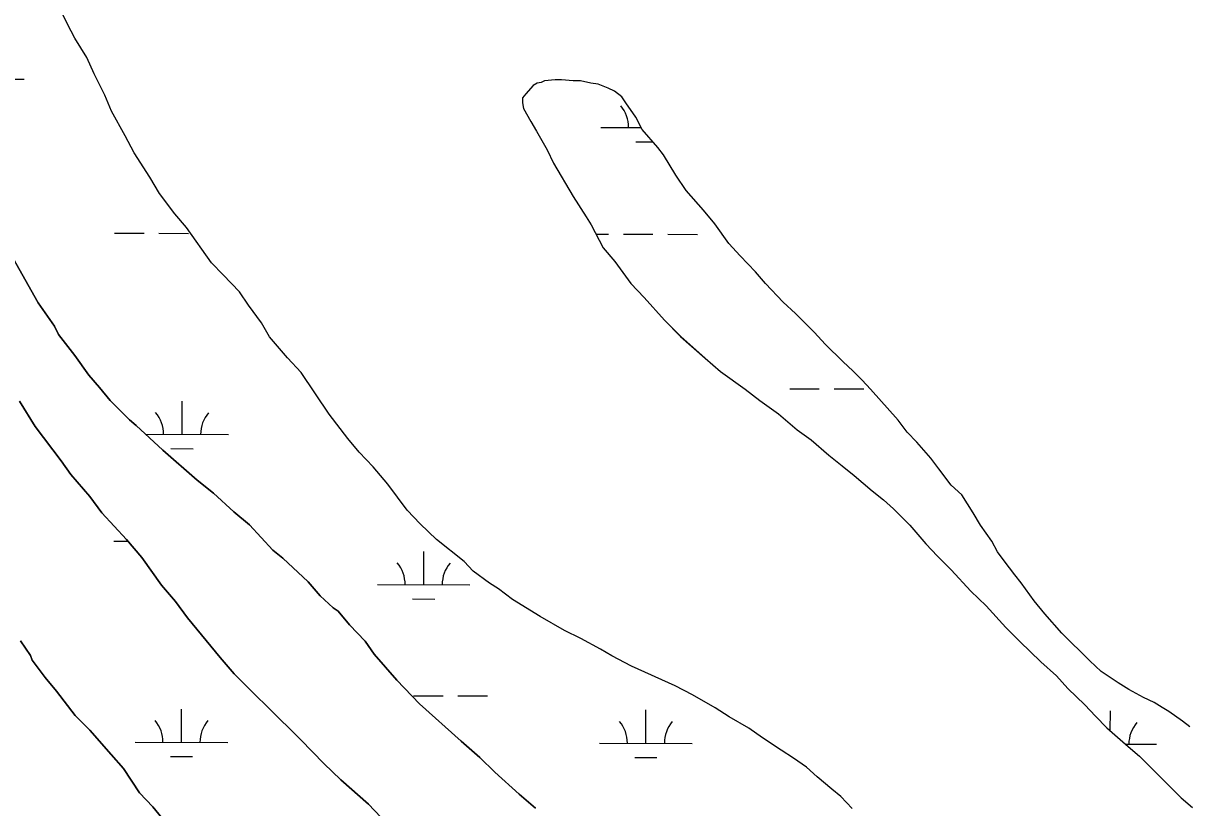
# Model space of a CAD drawing. Extents: x 3187622 to 3225504, y 800805 to 826213.
# Drawn here: x 3209675 to 3210930, y 820451 to 821298 of the extents above; entities that cross this region are included whole.
import ezdxf

# ---------------------------------------------------------------- set-up
doc = ezdxf.new("R2010")
doc.units = 0
doc.layers.add('V-SITE-VEGE', color=7, linetype='Continuous')
doc.layers.add('V-WETL-SWMP', color=7, linetype='Continuous')

msp = doc.modelspace()

# ---------------------------------------------------------------- linework, layer by layer
at = {"layer": 'V-SITE-VEGE'}
for p, q in [((3209722.3, 821297.3), (3209712.6, 821317.6)), ((3209730.2, 821282.4), (3209722.3, 821297.3)), ((3209743.4, 821261.3), (3209730.2, 821282.4)), ((3209751.3, 821243.7), (3209743.4, 821261.3)), ((3209762.8, 821220.8), (3209751.3, 821243.7)), ((3209769.9, 821203.2), (3209762.8, 821220.8)), ((3209784.8, 821176.8), (3209769.9, 821203.2)), ((3209794.5, 821158.4), (3209784.8, 821176.8)), ((3209811.3, 821132), (3209794.5, 821158.4)), ((3209821.9, 821114.4), (3209811.3, 821132)), ((3209838.6, 821092.4), (3209821.9, 821114.4)), ((3209850.9, 821077.5), (3209838.6, 821092.4)), ((3209878.2, 821039.6), (3209850.9, 821077.5)), ((3209663.5, 821044.7), (3209690.8, 820996.4)), ((3209890.6, 821026.5), (3209878.2, 821039.6)), ((3209908.2, 821008), (3209890.6, 821026.5)), ((3209917.9, 820993.9), (3209908.2, 821008)), ((3209690.8, 820996.4), (3209708.5, 820970.9)), ((3209932, 820974.6), (3209917.9, 820993.9)), ((3209940.8, 820959.6), (3209932, 820974.6)), ((3209708.5, 820970.9), (3209712.9, 820962.1)), ((3209712.9, 820962.1), (3209730.5, 820939.2)), ((3209960.2, 820936.8), (3209940.8, 820959.6)), ((3209730.5, 820939.2), (3209745.5, 820918.1)), ((3209975.1, 820920.9), (3209960.2, 820936.8)), ((3209745.5, 820918.1), (3209756.9, 820904.9)), ((3210005.1, 820876.1), (3209975.1, 820920.9)), ((3209756.9, 820904.9), (3209768.4, 820890.8)), ((3209687.4, 820862.6), (3209670.7, 820889.9)), ((3209768.4, 820890.8), (3209789.5, 820869.7)), ((3210025.4, 820849.7), (3210005.1, 820876.1)), ((3209715.6, 820825.7), (3209687.4, 820862.6)), ((3209789.5, 820869.7), (3209796.6, 820863.6)), ((3209796.6, 820863.6), (3209825.6, 820837.2)), ((3210037.7, 820834.8), (3210025.4, 820849.7)), ((3209825.6, 820837.2), (3209862.6, 820804.7)), ((3210052.7, 820818.9), (3210037.7, 820834.8)), ((3209726.2, 820810.7), (3209715.6, 820825.7)), ((3209746.5, 820787), (3209726.2, 820810.7)), ((3210068.5, 820800.5), (3210052.7, 820818.9)), ((3209862.6, 820804.7), (3209880.2, 820790.6)), ((3210089.7, 820772.3), (3210068.5, 820800.5)), ((3209759.7, 820769.4), (3209746.5, 820787)), ((3209880.2, 820790.6), (3209902.2, 820770.4)), ((3210103.7, 820757.4), (3210089.7, 820772.3)), ((3209786.1, 820740.4), (3209759.7, 820769.4)), ((3209902.2, 820770.4), (3209919, 820756.3)), ((3209919, 820756.3), (3209944.5, 820729.1)), ((3210121.4, 820740.7), (3210103.7, 820757.4)), ((3209802.8, 820721), (3209786.1, 820740.4)), ((3210151.3, 820716.9), (3210121.4, 820740.7)), ((3209944.5, 820729.1), (3209955.1, 820720.3)), ((3209824, 820691.1), (3209802.8, 820721)), ((3209955.1, 820720.3), (3209982.4, 820694.8)), ((3210161, 820706.4), (3210151.3, 820716.9)), ((3210178.6, 820693.2), (3210161, 820706.4)), ((3209839, 820673.6), (3209824, 820691.1)), ((3209982.4, 820694.8), (3209995.6, 820679.8)), ((3210188.3, 820687.1), (3210178.6, 820693.2)), ((3210203.3, 820675.6), (3210188.3, 820687.1)), ((3209852.2, 820656), (3209839, 820673.6)), ((3209995.6, 820679.8), (3210009.7, 820666.7)), ((3210233.2, 820657.2), (3210203.3, 820675.6)), ((3210009.7, 820666.7), (3210015, 820663.1)), ((3210015, 820663.1), (3210027.3, 820648.2)), ((3209867.1, 820637.5), (3209852.2, 820656)), ((3210027.3, 820648.2), (3210044, 820630.6)), ((3210259.6, 820642.2), (3210233.2, 820657.2)), ((3209887.4, 820612.9), (3209867.1, 820637.5)), ((3210277.2, 820633.5), (3210259.6, 820642.2)), ((3209671.8, 820631.2), (3209682.4, 820615.3)), ((3210044, 820630.6), (3210053.7, 820616.5)), ((3210298.3, 820622), (3210277.2, 820633.5)), ((3210310.7, 820615), (3210298.3, 820622)), ((3209682.4, 820615.3), (3209684.1, 820610.1)), ((3209684.1, 820610.1), (3209698.2, 820591.6)), ((3209902.4, 820595.3), (3209887.4, 820612.9)), ((3210053.7, 820616.5), (3210078.4, 820588.4)), ((3210331.8, 820603.6), (3210310.7, 820615)), ((3210379.3, 820582.5), (3210331.8, 820603.6)), ((3209698.2, 820591.6), (3209710.6, 820576.6)), ((3209924.4, 820573.3), (3209902.4, 820595.3)), ((3210078.4, 820588.4), (3210103, 820562.9)), ((3209710.6, 820576.6), (3209730.8, 820550.3)), ((3209939.4, 820559.2), (3209924.4, 820573.3)), ((3210397.8, 820572.8), (3210379.3, 820582.5)), ((3210422.5, 820558.8), (3210397.8, 820572.8)), ((3209974.6, 820524.1), (3209939.4, 820559.2)), ((3210103, 820562.9), (3210147.9, 820522.5)), ((3210437.4, 820549.1), (3210422.5, 820558.8)), ((3209730.8, 820550.3), (3209746.7, 820534.4)), ((3210458.6, 820536.8), (3210437.4, 820549.1)), ((3209746.7, 820534.4), (3209769.6, 820508.1)), ((3210473.5, 820526.3), (3210458.6, 820536.8)), ((3209999.3, 820498.6), (3209974.6, 820524.1)), ((3210147.9, 820522.5), (3210168.2, 820504.9)), ((3210493.8, 820513.1), (3210473.5, 820526.3)), ((3209769.6, 820508.1), (3209782.8, 820493.1)), ((3210507, 820504.3), (3210493.8, 820513.1)), ((3210017.8, 820481), (3209999.3, 820498.6)), ((3210168.2, 820504.9), (3210184.1, 820489.1)), ((3210521.1, 820494.6), (3210507, 820504.3)), ((3209782.8, 820493.1), (3209800.4, 820466.7)), ((3210184.1, 820489.1), (3210210.5, 820465.3)), ((3210532.5, 820484.1), (3210521.1, 820494.6)), ((3210548.4, 820470.9), (3210532.5, 820484.1)), ((3210047.7, 820454.6), (3210017.8, 820481)), ((3210558.1, 820463), (3210548.4, 820470.9)), ((3209800.4, 820466.7), (3209814.5, 820451.8)), ((3210210.5, 820465.3), (3210228.1, 820450.4)), ((3210570.4, 820449.8), (3210558.1, 820463)), ((3209814.5, 820451.8), (3209835.7, 820426.3)), ((3210068, 820433.5), (3210047.7, 820454.6))]:
    msp.add_line(p, q, dxfattribs=at)
for points in [[(3210935.5, 820538.1), (3210927.6, 820544.3), (3210912.6, 820554.8), (3210905.5, 820559.2), (3210896.7, 820564.5), (3210885.3, 820569.8), (3210869.4, 820578.5), (3210858, 820585.6), (3210839.5, 820597.9), (3210827.2, 820609.3), (3210797.2, 820639.2), (3210778.7, 820660.3), (3210767.3, 820674.4), (3210753.2, 820693.7), (3210746.1, 820702.5), (3210734.7, 820717.4), (3210727.6, 820727.1), (3210721.5, 820738.6), (3210709.1, 820756.1), (3210701.2, 820769.3), (3210688.9, 820788.7), (3210677.4, 820799.2), (3210664.2, 820816.8), (3210655.4, 820828.3), (3210640.4, 820845.8), (3210629.9, 820856.4), (3210620.2, 820869.6), (3210590.2, 820903), (3210581.4, 820912.7), (3210571.7, 820922.3), (3210560.3, 820932.9), (3210541.8, 820951.3), (3210529.5, 820964.5), (3210509.2, 820984.8), (3210496, 820997.1), (3210476.6, 821017.3), (3210466, 821029.6), (3210449.3, 821047.2), (3210437, 821060.4), (3210422, 821081.5), (3210409.7, 821096.4), (3210391.2, 821117.5), (3210379.7, 821134.2), (3210366.5, 821156.2), (3210360.3, 821164.1), (3210343.6, 821183.5), (3210336.5, 821196.7), (3210326, 821212.5), (3210321.6, 821218.7), (3210313.6, 821224.8), (3210306.6, 821228.3), (3210296, 821232.7), (3210288.1, 821233.6), (3210276.7, 821236.2), (3210268.8, 821236.2), (3210256.4, 821237.1), (3210249.4, 821237.1), (3210238, 821236.2), (3210234.4, 821234.4), (3210230, 821233.5), (3210225.6, 821230.9), (3210217.7, 821222.1), (3210214.2, 821217.7), (3210214.2, 821212.4), (3210215.1, 821206.2), (3210223, 821192.2), (3210229.2, 821181.6), (3210240.7, 821161.4), (3210247.7, 821147.3), (3210268.9, 821111.3), (3210283, 821089.3), (3210288.3, 821080.5)], [(3210288.3, 821080.5), (3210301.5, 821055.8), (3210313.8, 821040.9), (3210331.4, 821017.2), (3210345.5, 821002.2), (3210367.5, 820977.6), (3210385.2, 820960), (3210411.6, 820936.3), (3210428.3, 820922.2), (3210454.7, 820902.9), (3210470.6, 820890.6), (3210490.8, 820876.5), (3210511.1, 820858.9), (3210526, 820848.4), (3210545.4, 820831.7), (3210559.5, 820820.2), (3210572.7, 820809.7), (3210592.1, 820793), (3210604.4, 820783.3), (3210615, 820773.7), (3210632.6, 820756.1), (3210650.2, 820735.9), (3210662.5, 820722.7), (3210677.5, 820707.7), (3210698.6, 820684.9), (3210715.4, 820669), (3210736.5, 820645.3), (3210751.5, 820630.3), (3210774.4, 820608.4), (3210791.1, 820593.4), (3210803.5, 820579.4), (3210821.9, 820561.8), (3210833.4, 820549.5), (3210845.7, 820537.2), (3210868.6, 820516.9), (3210880.9, 820506.4), (3210925.9, 820461.6), (3210938.2, 820451)]]:
    msp.add_lwpolyline(points, dxfattribs=at)
at = {"layer": 'V-WETL-SWMP'}
for p, q in [((3209643.7, 821237.9), (3209675.7, 821237.9)), ((3210298.9, 821185.8), (3210342.4, 821185.8)), ((3210336.8, 821170.3), (3210355, 821170.3)), ((3209773.3, 821071.5), (3209805.3, 821071.4)), ((3209821.3, 821071.4), (3209853.3, 821071.3)), ((3210293.6, 821070.4), (3210307.2, 821070.4)), ((3210323.2, 821070.4), (3210355.2, 821070.3)), ((3210371.2, 821070.3), (3210403.2, 821070.2)), ((3210502.9, 820903.5), (3210534.9, 820903.4)), ((3210550.9, 820903.4), (3210582.9, 820903.3)), ((3209846.3, 820854.1), (3209846.3, 820890.1)), ((3209806.9, 820854.2), (3209896.3, 820854)), ((3209834.2, 820838.7), (3209858.2, 820838.6)), ((3209772.6, 820738.8), (3209787.5, 820738.8)), ((3210107.4, 820691.7), (3210107.5, 820727.7)), ((3210057.4, 820691.8), (3210157.4, 820691.6)), ((3210095.3, 820676.3), (3210119.3, 820676.2)), ((3210096.3, 820571.6), (3210128.3, 820571.6)), ((3210144.3, 820571.6), (3210176.3, 820571.5)), ((3209845.6, 820521.4), (3209845.7, 820557.4)), ((3210347.5, 820520.4), (3210347.6, 820556.4)), ((3210849.4, 820533.9), (3210849.5, 820555.4)), ((3209795.6, 820521.5), (3209895.6, 820521.3)), ((3210297.5, 820520.5), (3210397.5, 820520.3)), ((3210865.9, 820519.3), (3210899.4, 820519.3)), ((3209833.6, 820506), (3209857.6, 820506)), ((3210335.5, 820505), (3210359.5, 820504.9))]:
    msp.add_line(p, q, dxfattribs=at)
for points in [[(3210570.4, 820449.8), (3210558.1, 820463), (3210548.4, 820470.9), (3210532.5, 820484.1), (3210521.1, 820494.6), (3210507, 820504.3), (3210493.8, 820513.1), (3210473.5, 820526.3), (3210458.6, 820536.8), (3210437.4, 820549.1), (3210422.5, 820558.8), (3210397.8, 820572.8), (3210379.3, 820582.5), (3210331.8, 820603.6), (3210310.7, 820615), (3210298.3, 820622), (3210277.2, 820633.5), (3210259.6, 820642.2), (3210233.2, 820657.2), (3210203.3, 820675.6), (3210188.3, 820687.1), (3210178.6, 820693.2), (3210161, 820706.4), (3210151.3, 820716.9), (3210121.4, 820740.7), (3210103.7, 820757.4), (3210089.7, 820772.3), (3210068.5, 820800.5), (3210052.7, 820818.9), (3210037.7, 820834.8), (3210025.4, 820849.7), (3210005.1, 820876.1), (3209975.1, 820920.9), (3209960.2, 820936.8), (3209940.8, 820959.6), (3209932, 820974.6), (3209917.9, 820993.9), (3209908.2, 821008), (3209890.6, 821026.5), (3209878.2, 821039.6), (3209850.9, 821077.5), (3209838.6, 821092.4), (3209821.9, 821114.4), (3209811.3, 821132), (3209794.5, 821158.4), (3209784.8, 821176.8), (3209769.9, 821203.2), (3209762.8, 821220.8), (3209751.3, 821243.7), (3209743.4, 821261.3), (3209730.2, 821282.4), (3209722.3, 821297.3), (3209712.6, 821317.6)], [(3209825.6, 820837.2), (3209796.6, 820863.6), (3209789.5, 820869.7), (3209768.4, 820890.8), (3209756.9, 820904.9), (3209745.5, 820918.1), (3209730.5, 820939.2), (3209712.9, 820962.1), (3209708.5, 820970.9), (3209690.8, 820996.4), (3209663.5, 821044.7), (3209637.1, 821089.6), (3209625.6, 821107.2), (3209608.9, 821134.4), (3209598.3, 821152), (3209581.6, 821178.4), (3209570.1, 821194.2), (3209555.1, 821215.3), (3209546.3, 821229.4), (3209534.9, 821247), (3209526.1, 821259.3), (3209517.3, 821269.9), (3209507.6, 821283.9), (3209491.7, 821305)], [(3210326, 821212.5), (3210321.6, 821218.7), (3210313.6, 821224.8), (3210306.6, 821228.3), (3210296, 821232.7), (3210288.1, 821233.6), (3210276.7, 821236.2), (3210268.8, 821236.2), (3210256.4, 821237.1), (3210249.4, 821237.1), (3210238, 821236.2), (3210234.4, 821234.4), (3210230, 821233.5), (3210225.6, 821230.9), (3210217.7, 821222.1), (3210214.2, 821217.7), (3210214.2, 821212.4), (3210215.1, 821206.2), (3210223, 821192.2), (3210229.2, 821181.6), (3210240.7, 821161.4), (3210247.7, 821147.3), (3210268.9, 821111.3), (3210283, 821089.3), (3210288.3, 821080.5), (3210301.5, 821055.8), (3210313.8, 821040.9), (3210331.4, 821017.2), (3210345.5, 821002.2), (3210367.5, 820977.6), (3210385.1, 820960), (3210411.6, 820936.3), (3210428.3, 820922.2), (3210454.7, 820902.9), (3210470.6, 820890.6), (3210490.8, 820876.5), (3210511.1, 820858.9), (3210526, 820848.4), (3210545.4, 820831.7), (3210559.5, 820820.2), (3210572.7, 820809.7), (3210592.1, 820793), (3210604.4, 820783.3), (3210615, 820773.7), (3210632.6, 820756.1), (3210650.2, 820735.9), (3210662.5, 820722.7), (3210677.5, 820707.7), (3210698.6, 820684.9), (3210715.4, 820669), (3210736.5, 820645.3), (3210751.5, 820630.3), (3210774.4, 820608.4), (3210791.1, 820593.4), (3210803.5, 820579.4), (3210821.9, 820561.8), (3210833.4, 820549.5), (3210845.7, 820537.2), (3210868.6, 820516.9), (3210880.9, 820506.4), (3210925.9, 820461.6), (3210938.2, 820451)], [(3210935.5, 820538.1), (3210927.6, 820544.3), (3210912.6, 820554.8), (3210905.5, 820559.2), (3210896.7, 820564.5), (3210885.3, 820569.8), (3210869.4, 820578.5), (3210858, 820585.6), (3210839.5, 820597.9), (3210827.2, 820609.3), (3210797.2, 820639.2), (3210778.7, 820660.3), (3210767.3, 820674.4), (3210753.2, 820693.7), (3210746.1, 820702.5), (3210734.7, 820717.4), (3210727.6, 820727.1), (3210721.5, 820738.6), (3210709.1, 820756.1), (3210701.2, 820769.3), (3210688.9, 820788.7), (3210677.4, 820799.2), (3210664.2, 820816.8), (3210655.4, 820828.3), (3210640.4, 820845.8), (3210629.9, 820856.4), (3210620.2, 820869.6), (3210590.2, 820903), (3210581.4, 820912.7), (3210571.7, 820922.3), (3210560.3, 820932.9), (3210541.8, 820951.3), (3210529.5, 820964.5), (3210509.2, 820984.8), (3210496, 820997.1), (3210476.6, 821017.3), (3210466, 821029.6), (3210449.3, 821047.2), (3210437, 821060.4), (3210422, 821081.5), (3210409.7, 821096.4), (3210391.2, 821117.5), (3210379.7, 821134.2), (3210366.5, 821156.2), (3210360.3, 821164.1), (3210343.6, 821183.5), (3210336.5, 821196.7), (3210326, 821212.5)], [(3209670.7, 820889.9), (3209687.4, 820862.6), (3209715.6, 820825.7), (3209726.2, 820810.7), (3209746.5, 820787), (3209759.7, 820769.4), (3209786.1, 820740.4), (3209802.8, 820721), (3209824, 820691.1), (3209839, 820673.6), (3209852.2, 820656), (3209867.1, 820637.5), (3209887.4, 820612.9), (3209902.4, 820595.3), (3209924.4, 820573.3), (3209939.4, 820559.2), (3209974.6, 820524.1), (3209999.3, 820498.6), (3210017.8, 820481), (3210047.7, 820454.6), (3210068, 820433.5)], [(3210228.1, 820450.4), (3210210.5, 820465.3), (3210184.1, 820489.1), (3210168.2, 820504.9), (3210147.9, 820522.5), (3210103, 820562.9), (3210078.4, 820588.4), (3210053.7, 820616.5), (3210044, 820630.6), (3210027.3, 820648.2), (3210015, 820663.1), (3210009.7, 820666.7), (3209995.6, 820679.8), (3209982.4, 820694.8), (3209955.1, 820720.3), (3209944.5, 820729.1), (3209919, 820756.3), (3209902.2, 820770.4), (3209880.2, 820790.6), (3209862.6, 820804.7), (3209825.6, 820837.2)], [(3209835.7, 820426.3), (3209814.5, 820451.8), (3209800.4, 820466.7), (3209782.8, 820493.1), (3209769.6, 820508.1), (3209746.7, 820534.4), (3209730.8, 820550.3), (3209710.6, 820576.6), (3209698.2, 820591.6), (3209684.1, 820610.1), (3209682.4, 820615.3), (3209671.8, 820631.2)]]:
    msp.add_lwpolyline(points, dxfattribs=at)
for centre, start, end in [((3210293.6, 821186.3), 359.1115, 40.6551), ((3209791, 820854.7), 359.1115, 40.6551), ((3209901.5, 820854.5), 139.1115, 180.6551), ((3210052.1, 820692.3), 359.1115, 40.6551), ((3210162.6, 820692.1), 139.1115, 180.6551), ((3209790.4, 820522), 359.1115, 40.6551), ((3209900.8, 820521.8), 139.1115, 180.6551), ((3210292.3, 820521), 359.1115, 40.6551), ((3210402.7, 820520.8), 139.1115, 180.6551), ((3210904.7, 820519.7), 139.1115, 180.6551)]:
    msp.add_arc(centre, 35.2, start, end, dxfattribs=at)

doc.saveas('drawing.dxf')
